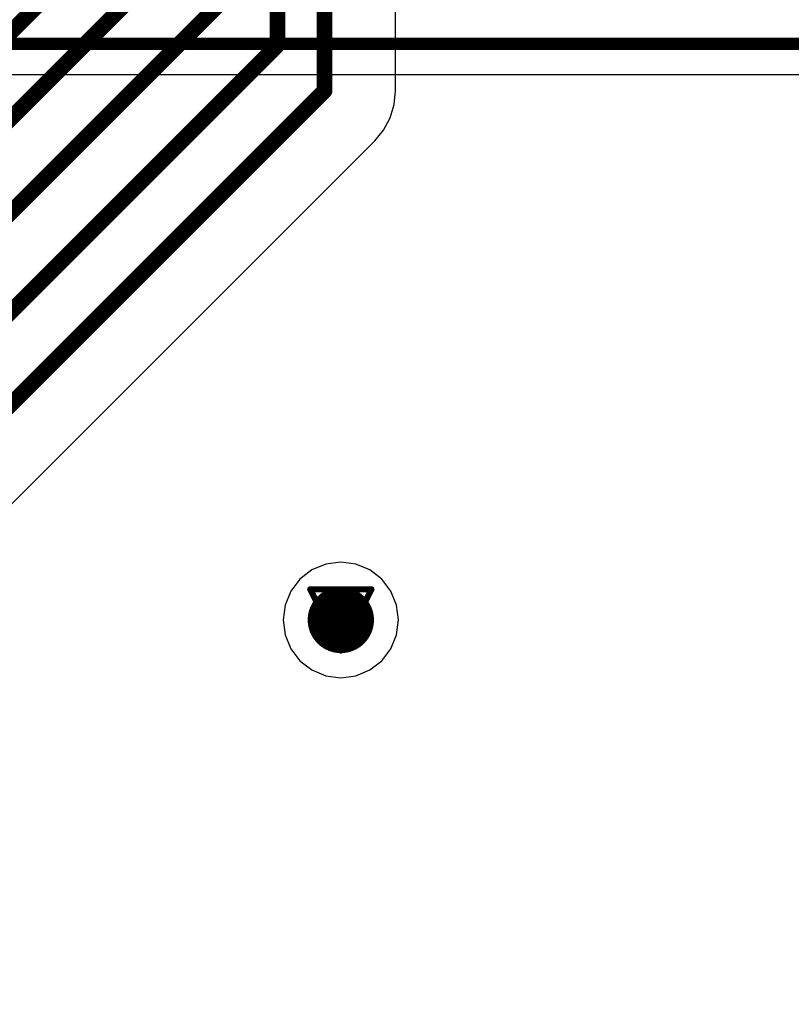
# Model space of a CAD drawing. Header units: millimetres. Extents: x 138 to 555, y 26 to 334.
# Tile 310 of 656: x 236 to 242, y 228 to 236. Entities that reach past the tile are written whole.
import ezdxf

# ---------------------------------------------------------------- set-up
doc = ezdxf.new("R2010")
doc.units = ezdxf.units.MM
for name, color, linetype in [('BottomLayer', 5, 'Continuous'), ('DrillDrawing', 1, 'Continuous'), ('MidLayer1', 16, 'Continuous'), ('MidLayer2', 76, 'Continuous'), ('MidLayer3', 90, 'Continuous'), ('MidLayer4', 156, 'Continuous'), ('MultiLayer', 9, 'Continuous'), ('TopLayer', 1, 'Continuous'), ('ViaHoleLayer', 16, 'Continuous')]:
    doc.layers.add(name, color=color, linetype=linetype)

msp = doc.modelspace()

# ---------------------------------------------------------------- linework, layer by layer
at = {"layer": 'BottomLayer'}
msp.add_line((224.326, 235.5525), (258.0205, 235.5525), dxfattribs=at)
at = {"layer": 'BottomLayer', "const_width": 0.1}
msp.add_lwpolyline([(224.2205, 235.8074), (258.0205, 235.8074)], dxfattribs=at)
at = {"layer": 'BottomLayer', "const_width": 0.275}
msp.add_lwpolyline([(238.3708, 231.0292, 1), (238.6458, 231.0292, 1)], format="xyb", close=True, dxfattribs=at)
at = {"layer": 'DrillDrawing', "const_width": 0.0508}
for points in [[(238.2543, 231.2832), (238.7623, 231.2832)], [(238.2543, 231.2832), (238.5083, 230.7752)], [(238.5083, 230.7752), (238.7623, 231.2832)], [(238.3559, 231.1816), (238.6607, 231.1816)], [(238.3559, 231.1816), (238.5083, 230.8768)], [(238.5083, 230.8768), (238.6607, 231.1816)]]:
    msp.add_lwpolyline(points, dxfattribs=at)
at = {"layer": 'DrillDrawing', "const_width": 0.0254}
for points in [[(238.2416, 231.2832, 1), (238.267, 231.2832, 1)], [(238.2416, 231.2832, 1), (238.267, 231.2832, 1)], [(238.7496, 231.2832, 1), (238.775, 231.2832, 1)], [(238.7496, 231.2832, 1), (238.775, 231.2832, 1)], [(238.3432, 231.1816, 1), (238.3686, 231.1816, 1)], [(238.3432, 231.1816, 1), (238.3686, 231.1816, 1)], [(238.648, 231.1816, 1), (238.6734, 231.1816, 1)], [(238.648, 231.1816, 1), (238.6734, 231.1816, 1)], [(238.4956, 230.8768, 1), (238.521, 230.8768, 1)], [(238.4956, 230.8768, 1), (238.521, 230.8768, 1)], [(238.4956, 230.7752, 1), (238.521, 230.7752, 1)], [(238.4956, 230.7752, 1), (238.521, 230.7752, 1)]]:
    msp.add_lwpolyline(points, format="xyb", close=True, dxfattribs=at)
at = {"layer": 'MidLayer1', "const_width": 0.275}
msp.add_lwpolyline([(238.3708, 231.0292, 1), (238.6458, 231.0292, 1)], format="xyb", close=True, dxfattribs=at)
at = {"layer": 'MidLayer2', "const_width": 0.275}
msp.add_lwpolyline([(238.3708, 231.0292, 1), (238.6458, 231.0292, 1)], format="xyb", close=True, dxfattribs=at)
at = {"layer": 'MidLayer3', "const_width": 0.275}
msp.add_lwpolyline([(238.3708, 231.0292, 1), (238.6458, 231.0292, 1)], format="xyb", close=True, dxfattribs=at)
at = {"layer": 'MidLayer4'}
for p, q in [((238.5083, 231.5083), (238.3843, 231.4919)), ((238.6323, 231.4919), (238.5083, 231.5083)), ((238.2687, 231.4441), (238.1695, 231.3679)), ((238.3843, 231.4919), (238.2687, 231.4441)), ((238.7478, 231.4441), (238.6323, 231.4919)), ((238.8471, 231.3679), (238.7478, 231.4441)), ((238.1695, 231.3679), (238.0934, 231.2687)), ((238.9232, 231.2687), (238.8471, 231.3679)), ((238.0934, 231.2687), (238.0455, 231.1532)), ((238.9711, 231.1532), (238.9232, 231.2687)), ((238.0455, 231.1532), (238.0292, 231.0292)), ((238.9874, 231.0292), (238.9711, 231.1532)), ((238.0292, 231.0292), (238.0455, 230.9052)), ((238.9711, 230.9052), (238.9874, 231.0292)), ((238.0455, 230.9052), (238.0934, 230.7896)), ((238.9232, 230.7896), (238.9711, 230.9052)), ((238.0934, 230.7896), (238.1695, 230.6904)), ((238.8471, 230.6904), (238.9232, 230.7896)), ((238.1695, 230.6904), (238.2687, 230.6143)), ((238.7478, 230.6143), (238.8471, 230.6904)), ((238.2687, 230.6143), (238.3843, 230.5664)), ((238.6323, 230.5664), (238.7478, 230.6143)), ((238.3843, 230.5664), (238.5083, 230.5501)), ((238.5083, 230.5501), (238.6323, 230.5664))]:
    msp.add_line(p, q, dxfattribs=at)
at = {"layer": 'MidLayer4', "const_width": 0.275}
msp.add_lwpolyline([(238.3708, 231.0292, 1), (238.6458, 231.0292, 1)], format="xyb", close=True, dxfattribs=at)
at = {"layer": 'MultiLayer', "const_width": 0.275}
msp.add_lwpolyline([(238.3708, 231.0292, 1), (238.6458, 231.0292, 1)], format="xyb", close=True, dxfattribs=at)
at = {"layer": 'TopLayer'}
for p, q in [((238.9612, 235.4181), (238.9612, 247.7901)), ((238.9499, 235.3034), (238.9612, 235.4181)), ((238.9165, 235.1931), (238.9499, 235.3034)), ((238.8622, 235.0915), (238.9165, 235.1931)), ((238.789, 235.0024), (238.8622, 235.0915)), ((231.6283, 227.8417), (238.789, 235.0024))]:
    msp.add_line(p, q, dxfattribs=at)
at = {"layer": 'TopLayer', "const_width": 0.13}
for points in [[(238.3734, 235.4181), (238.3734, 247.7901)], [(237.9834, 235.7972), (237.9834, 247.2778)], [(230.1247, 230.2574), (236.8134, 236.9462)], [(230.3409, 229.7574), (237.2034, 236.6199)], [(230.6209, 229.2574), (237.5934, 236.2298)], [(230.9435, 228.7574), (237.9834, 235.7972)], [(231.2127, 228.2574), (238.3734, 235.4181)]]:
    msp.add_lwpolyline(points, dxfattribs=at)
at = {"layer": 'TopLayer'}
for points, const_width in [([(237.9509, 235.7972, 1), (238.0159, 235.7972, 1)], 0.065), ([(237.9509, 235.7972, 1), (238.0159, 235.7972, 1)], 0.065), ([(238.3409, 235.4181, 1), (238.4059, 235.4181, 1)], 0.065), ([(238.3409, 235.4181, 1), (238.4059, 235.4181, 1)], 0.065), ([(238.3708, 231.0292, 1), (238.6458, 231.0292, 1)], 0.275)]:
    msp.add_lwpolyline(points, format="xyb", close=True, dxfattribs=dict(at, const_width=const_width))
at = {"layer": 'ViaHoleLayer', "const_width": 0.15}
msp.add_lwpolyline([(238.4333, 231.0292, 1), (238.5833, 231.0292, 1)], format="xyb", close=True, dxfattribs=at)

doc.saveas('drawing.dxf')
